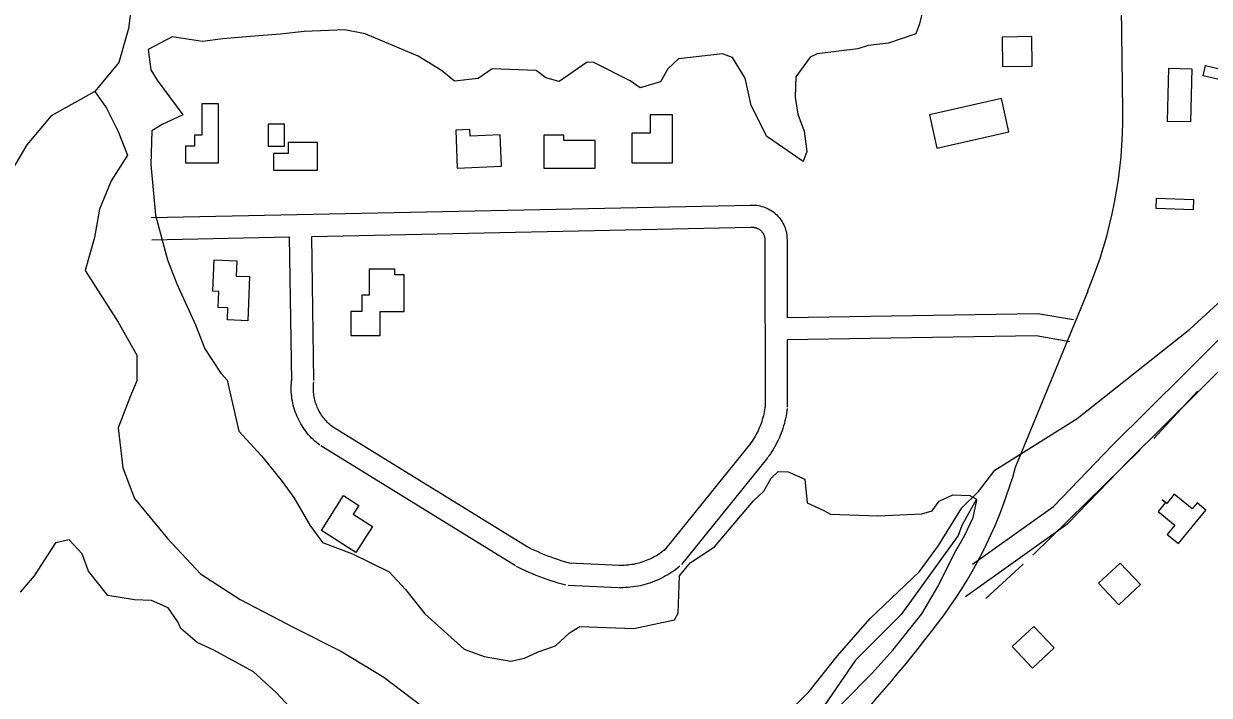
# Model space of a CAD drawing. Extents: x 3355677 to 3393573, y 612928 to 638357.
# Drawn here: x 3388111 to 3389713, y 632076 to 632983 of the extents above; entities that cross this region are included whole.
import ezdxf

# ---------------------------------------------------------------- set-up
doc = ezdxf.new("R2010")
doc.units = 0
for name, color, linetype in [('V-BLDG-OTLN', 7, 'Continuous'), ('V-ROAD-CNTR', 7, 'Continuous'), ('V-SITE-VEGE', 7, 'Continuous'), ('V-TOPO-SHOR', 7, 'Continuous')]:
    doc.layers.add(name, color=color, linetype=linetype)

msp = doc.modelspace()

# ---------------------------------------------------------------- linework, layer by layer
at = {"layer": 'V-BLDG-OTLN'}
for points in [[(3389474.1, 632925.3), (3389473.6, 632965.2), (3389433.6, 632964.7), (3389434.1, 632924.7)], [(3389658.7, 632922.7), (3389690, 632921.9), (3389688.2, 632850), (3389656.9, 632850.8)], [(3389708.6, 632926), (3389757.2, 632914.4), (3389753.9, 632900.8), (3389705.3, 632912.4)], [(3388374.5, 632795), (3388374.5, 632874.5), (3388352.1, 632874.5), (3388352.1, 632832.3), (3388342.2, 632832.3), (3388342.2, 632817.4), (3388329.8, 632817.4), (3388329.8, 632795)], [(3389432.7, 632881.5), (3389335.3, 632859.6), (3389345.4, 632814.7), (3389442.8, 632836.5)], [(3388933.3, 632834.8), (3388933.3, 632795), (3388987.9, 632795), (3388987.9, 632859.6), (3388958.1, 632859.6), (3388958.1, 632834.8)], [(3388441.5, 632817.4), (3388463.9, 632817.4), (3388463.9, 632847.2), (3388441.5, 632847.2)], [(3388697.3, 632787.6), (3388756.9, 632790.1), (3388755.2, 632832.4), (3388714.8, 632830.7), (3388714.4, 632839.6), (3388695.2, 632838.8)], [(3388449, 632785.1), (3388508.6, 632785.1), (3388508.6, 632822.4), (3388468.9, 632822.4), (3388468.9, 632807.5), (3388449, 632807.5)], [(3388814.1, 632832.3), (3388814.1, 632787.6), (3388883.6, 632787.6), (3388883.6, 632824.8), (3388841.4, 632824.8), (3388841.4, 632832.3)], [(3389642.1, 632747.1), (3389692.1, 632745.4), (3389691.6, 632731.4), (3389641.6, 632733.1)], [(3388416.7, 632641.1), (3388414.2, 632581.5), (3388386.7, 632582.6), (3388387.4, 632598.9), (3388374.2, 632599.5), (3388375.1, 632621.2), (3388367.1, 632621.5), (3388368.8, 632663.8), (3388399.5, 632662.5), (3388398.6, 632641.8)], [(3388553.3, 632593.9), (3388553.3, 632561.6), (3388593, 632561.6), (3388593, 632593.9), (3388625.3, 632593.9), (3388625.3, 632643.5), (3388612.9, 632643.5), (3388612.9, 632651), (3388578.1, 632651), (3388578.1, 632616.2), (3388568.2, 632616.2), (3388568.2, 632593.9)], [(3388513.6, 632298.4), (3388543.4, 632345.5), (3388564.3, 632332.3), (3388556.6, 632320.2), (3388582.5, 632303.8), (3388560.4, 632268.8)], [(3389644.3, 632323.8), (3389666.9, 632305.3), (3389656.7, 632293), (3389671.7, 632280.7), (3389708.8, 632326), (3389696.9, 632335.7), (3389690.5, 632327.8), (3389666.2, 632347.6), (3389655.9, 632335), (3389649.9, 632339.9), (3389654.4, 632336.2)], [(3389593, 632254.4), (3389563.9, 632227), (3389591.2, 632197.8), (3389620.4, 632225.2)], [(3389476.3, 632168.9), (3389447.1, 632141.6), (3389474.5, 632112.4), (3389503.7, 632139.8)]]:
    msp.add_lwpolyline(points, close=True, dxfattribs=at)
at = {"layer": 'V-ROAD-CNTR'}
for points in [[(3389596.8, 632865.4), (3389562.8, 635459.1), (3389548.8, 636573.8)], [(3388283.7, 632720.8), (3389093.4, 632737.6)], [(3389092.9, 632737.6), (3389094.9, 632737.7), (3389097.2, 632737.7), (3389099.6, 632737.6), (3389101.9, 632737.4), (3389104.2, 632737.1), (3389106.5, 632736.6), (3389108.8, 632736), (3389111, 632735.3), (3389113.2, 632734.5), (3389115.4, 632733.6), (3389117.5, 632732.6), (3389119.6, 632731.5), (3389121.6, 632730.3), (3389123.5, 632728.9), (3389125.4, 632727.5), (3389127.2, 632726), (3389128.9, 632724.4), (3389130.5, 632722.7), (3389132.1, 632721), (3389133.5, 632719.1), (3389134.9, 632717.2), (3389136.1, 632715.2), (3389137.3, 632713.2), (3389138.4, 632711.1), (3389139.3, 632709), (3389140.2, 632706.8), (3389140.9, 632704.5), (3389141.5, 632702.3), (3389142, 632700), (3389142.4, 632697.7), (3389142.7, 632695.3), (3389142.8, 632693), (3389142.9, 632691.1)], [(3388500.6, 632695.3), (3389094, 632707.7)], [(3389094.5, 632707.7), (3389095.7, 632707.7), (3389096.6, 632707.7), (3389097.4, 632707.7), (3389098.2, 632707.6), (3389099.1, 632707.5), (3389099.9, 632707.3), (3389100.7, 632707.1), (3389101.5, 632706.9), (3389102.3, 632706.6), (3389103.1, 632706.3), (3389103.8, 632705.9), (3389104.5, 632705.5), (3389105.3, 632705.1), (3389105.9, 632704.6), (3389106.6, 632704.1), (3389107.3, 632703.6), (3389107.9, 632703), (3389108.4, 632702.4), (3389109, 632701.7), (3389109.5, 632701.1), (3389110, 632700.4), (3389110.5, 632699.7), (3389110.9, 632699), (3389111.2, 632698.2), (3389111.6, 632697.5), (3389111.9, 632696.7), (3389112.1, 632695.9), (3389112.4, 632695.1), (3389112.5, 632694.3), (3389112.7, 632693.4), (3389112.8, 632692.6), (3389112.8, 632691.8), (3389112.9, 632690.6)], [(3388284.3, 632690.9), (3388470.7, 632694.7)], [(3388473.5, 632500.3), (3388470.7, 632694.7)], [(3388503.4, 632500.8), (3388500.7, 632695.3)], [(3389112.9, 632690.8), (3389113.2, 632465)], [(3389142.9, 632690.9), (3389143, 632585.7)], [(3389451.7, 632383.8), (3389549.6, 632622)], [(3389393.7, 632252.8), (3389502.8, 632330.8), (3389582.8, 632413.4), (3389680.2, 632509.8), (3389778.2, 632607.7)], [(3389530, 632582.8), (3389481.7, 632591.1), (3389143, 632585.7)], [(3389384, 632209.1), (3389522.4, 632307.9), (3389604.1, 632392.3), (3389701.4, 632488.5), (3389800.4, 632587.4)], [(3389524.9, 632553.3), (3389479.4, 632561.1), (3389143, 632555.7)], [(3389143, 632555.7), (3389143.2, 632465)], [(3388511.7, 632413.5), (3388509.5, 632415.2), (3388507.2, 632417.1), (3388504.9, 632419.1), (3388502.7, 632421.1), (3388500.5, 632423.2), (3388498.4, 632425.4), (3388496.4, 632427.6), (3388494.5, 632429.9), (3388492.6, 632432.3), (3388490.8, 632434.7), (3388489.1, 632437.2), (3388487.5, 632439.7), (3388485.9, 632442.3), (3388484.4, 632444.9), (3388483, 632447.6), (3388481.7, 632450.3), (3388480.5, 632453.1), (3388479.4, 632455.9), (3388478.3, 632458.7), (3388477.3, 632461.6), (3388476.5, 632464.4), (3388475.7, 632467.4), (3388475, 632470.3), (3388474.4, 632473.2), (3388473.9, 632476.2), (3388473.5, 632479.2), (3388473.2, 632482.2), (3388473, 632485.2), (3388472.9, 632488.2), (3388472.8, 632491.2), (3388472.9, 632494.3), (3388473.1, 632497.3), (3388473.3, 632500.2), (3388473.5, 632502.2)], [(3388529.9, 632437.4), (3388528, 632438.8), (3388526.4, 632440.1), (3388524.9, 632441.5), (3388523.3, 632442.9), (3388521.9, 632444.3), (3388520.4, 632445.8), (3388519, 632447.4), (3388517.7, 632448.9), (3388516.4, 632450.6), (3388515.2, 632452.2), (3388514, 632453.9), (3388512.9, 632455.7), (3388511.8, 632457.4), (3388510.8, 632459.2), (3388509.8, 632461.1), (3388508.9, 632462.9), (3388508.1, 632464.8), (3388507.3, 632466.7), (3388506.6, 632468.7), (3388505.9, 632470.7), (3388505.3, 632472.6), (3388504.8, 632474.6), (3388504.3, 632476.7), (3388503.9, 632478.7), (3388503.6, 632480.7), (3388503.3, 632482.8), (3388503.1, 632484.8), (3388502.9, 632486.9), (3388502.9, 632489), (3388502.8, 632491), (3388502.9, 632493.1), (3388503, 632495.2), (3388503.2, 632497.3), (3388503.4, 632498.9)], [(3389113.3, 632466.8), (3389112.9, 632463.9), (3389112.5, 632461.3), (3389112.1, 632458.6), (3389111.5, 632455.9), (3389111, 632453.3), (3389110.3, 632450.7), (3389109.5, 632448.1), (3389108.7, 632445.5), (3389107.9, 632443), (3389106.9, 632440.4), (3389105.9, 632437.9), (3389104.9, 632435.4), (3389103.7, 632433), (3389102.6, 632430.6), (3389101.3, 632428.2), (3389100, 632425.8), (3389098.6, 632423.5), (3389097.2, 632421.2), (3389095.7, 632418.9), (3389094.1, 632416.7), (3389093, 632415.2)], [(3389143.1, 632463.2), (3389142.7, 632459.9), (3389142.2, 632456.5), (3389141.6, 632453.1), (3389140.9, 632449.7), (3389140.1, 632446.3), (3389139.3, 632442.9), (3389138.3, 632439.5), (3389137.3, 632436.2), (3389136.2, 632432.9), (3389134.9, 632429.7), (3389133.7, 632426.4), (3389132.3, 632423.2), (3389130.8, 632420.1), (3389129.3, 632417), (3389127.7, 632413.9), (3389126, 632410.8), (3389124.2, 632407.9), (3389122.4, 632404.9), (3389120.4, 632402), (3389118.5, 632399.2), (3389117.2, 632397.4)], [(3388791.8, 632276.1), (3388528.7, 632438.2)], [(3388776, 632250.5), (3388512.9, 632412.7)], [(3389093.4, 632415.7), (3388976.8, 632271.1)], [(3389116.8, 632396.9), (3389000.1, 632252.3)], [(3388851.6, 632253.6), (3388846.9, 632254.8), (3388842.3, 632256.1), (3388837.7, 632257.5), (3388833.1, 632259), (3388828.6, 632260.5), (3388824.1, 632262.1), (3388819.6, 632263.8), (3388815.2, 632265.5), (3388810.7, 632267.4), (3388806.4, 632269.3), (3388802, 632271.2), (3388797.7, 632273.2), (3388793.3, 632275.3), (3388790.7, 632276.7)], [(3388979, 632273.3), (3388976.8, 632271.6), (3388974.8, 632270), (3388972.8, 632268.5), (3388970.7, 632267), (3388968.5, 632265.6), (3388966.4, 632264.3), (3388964.1, 632263), (3388961.9, 632261.8), (3388959.6, 632260.7), (3388957.3, 632259.6), (3388955, 632258.5), (3388952.6, 632257.6), (3388950.3, 632256.7), (3388947.9, 632255.8), (3388945.4, 632255.1), (3388943, 632254.4), (3388940.5, 632253.7), (3388938, 632253.2), (3388935.5, 632252.6), (3388933, 632252.2), (3388930.5, 632251.8), (3388928, 632251.5), (3388925.4, 632251.3), (3388922.9, 632251.1), (3388920.3, 632251.1), (3388917.8, 632251), (3388915.8, 632251.1)], [(3388843.8, 632224.6), (3388838.8, 632225.9), (3388833.8, 632227.4), (3388828.8, 632228.9), (3388823.7, 632230.5), (3388818.8, 632232.2), (3388813.8, 632233.9), (3388808.9, 632235.8), (3388804, 632237.7), (3388799.1, 632239.7), (3388794.3, 632241.8), (3388789.5, 632243.9), (3388784.7, 632246.2), (3388780, 632248.5), (3388777.2, 632249.9)], [(3388916.3, 632251), (3388848.4, 632254.1)], [(3388998, 632250.1), (3388995.5, 632248.1), (3388992.9, 632246), (3388990.2, 632244), (3388987.4, 632242.1), (3388984.6, 632240.3), (3388981.7, 632238.5), (3388978.8, 632236.9), (3388975.9, 632235.3), (3388972.9, 632233.7), (3388969.8, 632232.3), (3388966.7, 632230.9), (3388963.6, 632229.7), (3388960.5, 632228.5), (3388957.3, 632227.4), (3388954.1, 632226.4), (3388950.9, 632225.4), (3388947.6, 632224.6), (3388944.4, 632223.8), (3388941.1, 632223.2), (3388937.8, 632222.6), (3388934.4, 632222.1), (3388931.1, 632221.7), (3388927.7, 632221.4), (3388924.4, 632221.2), (3388921, 632221.1), (3388917.7, 632221), (3388915.4, 632221.1)], [(3388914.9, 632221.1), (3388847, 632224.1)]]:
    msp.add_lwpolyline(points, dxfattribs=at)
for centre, radius, start, end in [((3388976.3, 632859.5), 620.5, 337.5048, 0.5501), ((3388852, 632551.2), 622.7, 323.956, 344.4076), ((3387742.2, 633395.9), 2017.3, 310.0706, 323.1034)]:
    msp.add_arc(centre, radius, start, end, dxfattribs=at)
at = {"layer": 'V-SITE-VEGE'}
for p, q in [((3389327.4, 633005), (3389322, 632982.4)), ((3389322, 632982.4), (3389317, 632968.9)), ((3388312.2, 632964.8), (3388279.6, 632947.8)), ((3388353, 632958.8), (3388312.2, 632964.8)), ((3388417.2, 632965.5), (3388380.6, 632962.3)), ((3388458.4, 632968.6), (3388417.2, 632965.5)), ((3388490.5, 632972), (3388458.4, 632968.6)), ((3388545.4, 632974.5), (3388490.5, 632972)), ((3388572.6, 632968.9), (3388545.4, 632974.5)), ((3388644.6, 632938.9), (3388572.6, 632968.9)), ((3389317, 632968.9), (3389280, 632956.5)), ((3388279.6, 632947.8), (3388283.1, 632920.3)), ((3388380.6, 632962.3), (3388353, 632958.8)), ((3389238.6, 632948.9), (3389183.5, 632941.8)), ((3389252.5, 632953), (3389238.6, 632948.9)), ((3389280, 632956.5), (3389252.5, 632953)), ((3388675.8, 632919.5), (3388644.6, 632938.9)), ((3388996.1, 632935.1), (3388981.9, 632921.9)), ((3389055.7, 632942), (3388996.1, 632935.1)), ((3389069.2, 632936.9), (3389055.7, 632942)), ((3389086.4, 632908.9), (3389069.2, 632936.9)), ((3389174.3, 632937.6), (3389155, 632910.9)), ((3389183.5, 632941.8), (3389174.3, 632937.6)), ((3388283.1, 632920.3), (3388291.7, 632906.3)), ((3388693.6, 632905.2), (3388675.8, 632919.5)), ((3388744.4, 632921.5), (3388725.7, 632908.5)), ((3388803.7, 632919.3), (3388744.4, 632921.5)), ((3388817, 632909.7), (3388803.7, 632919.3)), ((3388872.6, 632930.5), (3388835.1, 632904.5)), ((3388881.7, 632930.1), (3388872.6, 632930.5)), ((3388931, 632905.5), (3388881.7, 632930.1)), ((3388981.9, 632921.9), (3388972.1, 632904)), ((3388291.7, 632906.3), (3388326.5, 632859.4)), ((3388725.7, 632908.5), (3388693.6, 632905.2)), ((3388835.1, 632904.5), (3388817, 632909.7)), ((3388944.4, 632895.9), (3388931, 632905.5)), ((3388972.1, 632904), (3388944.4, 632895.9)), ((3389094.2, 632872.1), (3389086.4, 632908.9)), ((3389155, 632910.9), (3389154, 632883.6)), ((3389154, 632883.6), (3389157.7, 632860.7)), ((3389115.5, 632830.3), (3389094.2, 632872.1)), ((3388326.5, 632859.4), (3388298.7, 632846.7)), ((3389157.7, 632860.7), (3389166, 632837.5)), ((3388284.7, 632838.1), (3388283, 632792.5)), ((3388298.7, 632846.7), (3388284.7, 632838.1)), ((3389166, 632837.5), (3389169.6, 632810)), ((3389164.5, 632796.5), (3389115.5, 632830.3)), ((3389169.6, 632810), (3389164.5, 632796.5)), ((3388283, 632792.5), (3388289.6, 632723.9)), ((3388289.6, 632723.9), (3388305.6, 632663.9)), ((3388305.6, 632663.9), (3388318.1, 632631.5)), ((3388318.1, 632631.5), (3388343.5, 632575.9)), ((3388343.5, 632575.9), (3388356, 632543.5)), ((3388356, 632543.5), (3388377.6, 632510.7)), ((3388377.6, 632510.7), (3388386.4, 632501.3)), ((3388386.4, 632501.3), (3388402.1, 632432.3)), ((3388402.1, 632432.3), (3388432.9, 632399.2)), ((3388432.9, 632399.2), (3388459.1, 632366.3)), ((3389121.3, 632369.2), (3389130.8, 632378)), ((3389130.8, 632378), (3389144.5, 632377.5)), ((3389144.5, 632377.5), (3389166.9, 632367.6)), ((3388459.1, 632366.3), (3388476.5, 632342.8)), ((3389111.5, 632351.3), (3389121.3, 632369.2)), ((3389166.9, 632367.6), (3389170.3, 632335.5)), ((3388476.5, 632342.8), (3388497.9, 632305.5)), ((3389097.4, 632338.2), (3389111.5, 632351.3)), ((3389348.5, 632338), (3389367.1, 632346.5)), ((3389367.1, 632346.5), (3389389.9, 632345.6)), ((3389398.8, 632340.7), (3389379.3, 632305)), ((3389389.9, 632345.6), (3389398.8, 632340.7)), ((3389044.8, 632276.2), (3389097.4, 632338.2)), ((3389170.3, 632335.5), (3389192.8, 632325.5)), ((3389192.8, 632325.5), (3389201.7, 632320.6)), ((3389325, 632320.7), (3389338.9, 632324.7)), ((3389338.9, 632324.7), (3389348.5, 632338)), ((3389201.7, 632320.6), (3389265.6, 632318.3)), ((3389265.6, 632318.3), (3389325, 632320.7)), ((3388497.9, 632305.5), (3388515.3, 632282.1)), ((3389374.2, 632291.5), (3389297.2, 632184.8)), ((3389379.3, 632305), (3389374.2, 632291.5)), ((3388154.5, 632281.7), (3388125.5, 632237.1)), ((3388173, 632285.6), (3388154.5, 632281.7)), ((3388190.5, 632266.7), (3388173, 632285.6)), ((3388515.3, 632282.1), (3388555.9, 632266.9)), ((3389012.1, 632254.6), (3389044.8, 632276.2)), ((3388198.8, 632243.6), (3388190.5, 632266.7)), ((3388555.9, 632266.9), (3388605.2, 632242.3)), ((3388225, 632210.6), (3388198.8, 632243.6)), ((3388997.7, 632236.9), (3389012.1, 632254.6)), ((3388125.5, 632237.1), (3388106.4, 632215)), ((3388605.2, 632242.3), (3388627.2, 632218.6)), ((3388995.9, 632186.8), (3388997.7, 632236.9)), ((3388261.3, 632204.7), (3388225, 632210.6)), ((3388627.2, 632218.6), (3388653.3, 632185.7)), ((3388284.1, 632203.9), (3388261.3, 632204.7)), ((3388306.6, 632194), (3388284.1, 632203.9)), ((3388319.6, 632175.2), (3388306.6, 632194)), ((3388653.3, 632185.7), (3388706.4, 632138.1)), ((3388991, 632177.8), (3388995.9, 632186.8)), ((3389297.2, 632184.8), (3389235.6, 632123.2)), ((3388323.8, 632165.9), (3388319.6, 632175.2)), ((3388345.9, 632146.9), (3388323.8, 632165.9)), ((3388848.8, 632160.3), (3388862.8, 632168.9)), ((3388862.8, 632168.9), (3388935.7, 632166.2)), ((3388935.7, 632166.2), (3388991, 632177.8)), ((3388368.4, 632136.9), (3388345.9, 632146.9)), ((3388829.9, 632142.7), (3388848.8, 632160.3)), ((3388422.1, 632107.6), (3388368.4, 632136.9)), ((3388706.4, 632138.1), (3388733.4, 632128)), ((3388788.1, 632126), (3388806.7, 632134.4)), ((3388806.7, 632134.4), (3388829.9, 632142.7)), ((3388733.4, 632128), (3388769.7, 632122.1)), ((3388769.7, 632122.1), (3388788.1, 632126)), ((3389235.6, 632123.2), (3389168, 632025.3)), ((3388453, 632079), (3388422.1, 632107.6)), ((3388470.6, 632060.1), (3388453, 632079))]:
    msp.add_line(p, q, dxfattribs=at)
at = {"layer": 'V-TOPO-SHOR'}
for p, q in [((3389638.6, 632422.7), (3389697.5, 632486.3)), ((3389475, 632264.9), (3389620.1, 632407.4)), ((3389411.7, 632206.7), (3389461.9, 632252.8))]:
    msp.add_line(p, q, dxfattribs=at)
for points in [[(3388266.2, 633080.8), (3388253.1, 632976.1), (3388240.1, 632930.3), (3388207.3, 632891.1), (3388148.4, 632858.3), (3388115.7, 632819.1), (3388096.1, 632786.4)], [(3388207.3, 632891.1), (3388223.1, 632868.8), (3388239, 632837), (3388251.7, 632805.2), (3388229.5, 632770.3), (3388213.6, 632732.2), (3388207.2, 632694.1), (3388194.5, 632649.6), (3388239, 632579.8), (3388264.4, 632535.3), (3388264.4, 632500.4), (3388254.9, 632478.1), (3388239, 632436.8), (3388245.3, 632382.8), (3388261.2, 632341.6), (3388305.7, 632287.6), (3388350.2, 632239.9), (3388404.1, 632205), (3388477.2, 632166.9), (3388540.7, 632135.1), (3388597.9, 632100.2), (3388648.7, 632062.1)], [(3389137.8, 632046.2), (3389172.7, 632081.1), (3389210.8, 632128.8), (3389255.3, 632179.6), (3389322, 632243.1), (3389347.4, 632278), (3389379.2, 632328.9), (3389401.4, 632351.1), (3389423.6, 632379.7), (3389534.8, 632449.5), (3389687.2, 632570.2), (3389763.5, 632640.1)], [(3388852.2, 631803.7), (3388899, 631785.9), (3388917.7, 631780.4), (3388926.3, 631781.3), (3388942.6, 631787.5), (3388963.6, 631801.6), (3389034.3, 631877.4), (3389119.8, 631963.3), (3389179.6, 632026.5), (3389257.3, 632105.4), (3389286, 632136.7), (3389324.9, 632185.9), (3389347.4, 632224.1), (3389369.1, 632267.8), (3389383, 632292), (3389394.6, 632316.1), (3389399.3, 632339.5)]]:
    msp.add_lwpolyline(points, dxfattribs=at)

doc.saveas('drawing.dxf')
